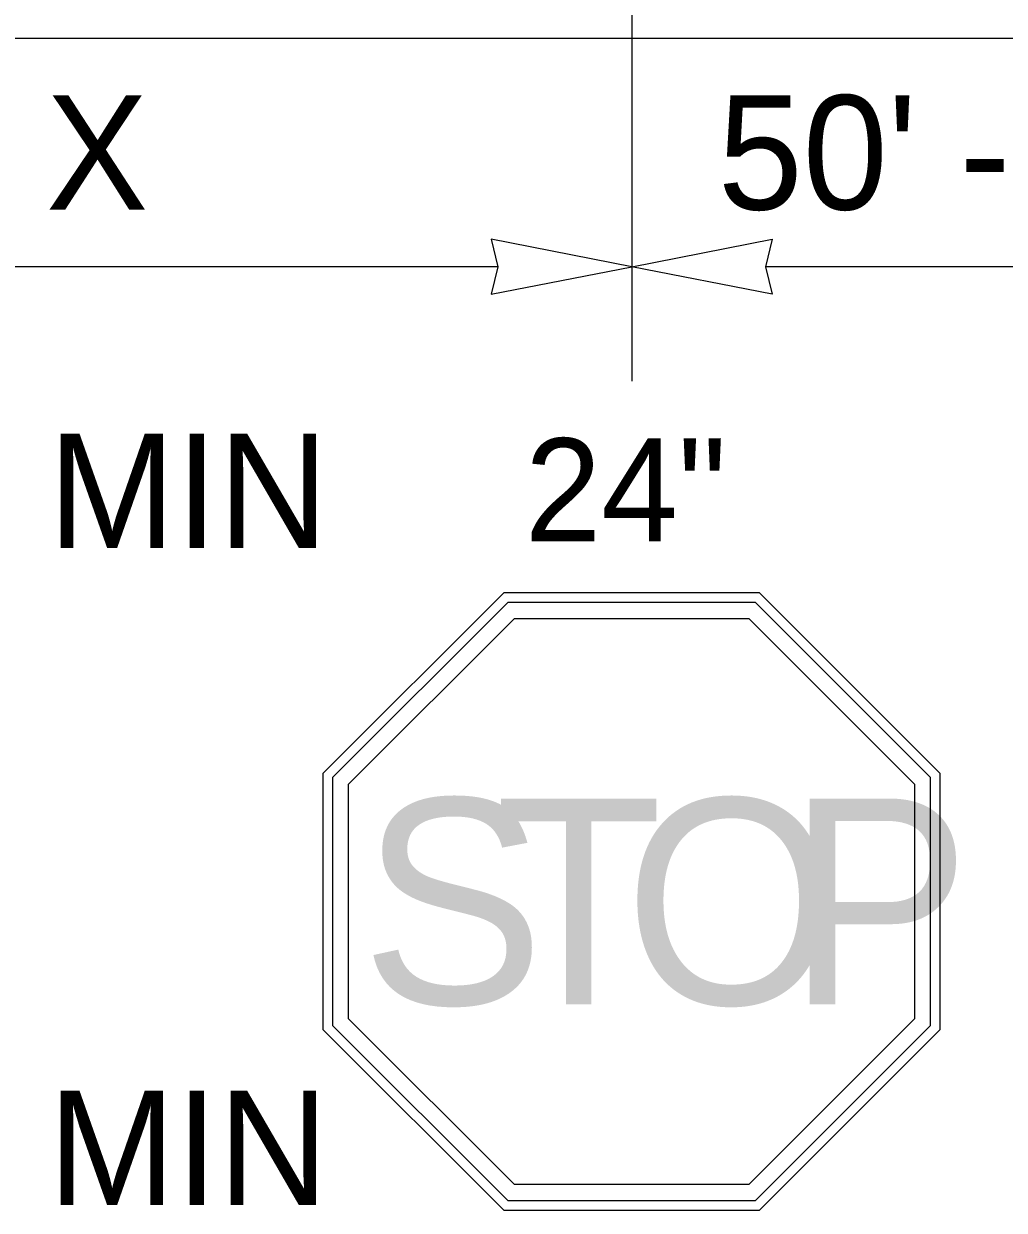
# Model space of a CAD drawing. Extents: x 99998.9 to 100095.7, y 99995 to 100010.7.
# Drawn here: x 100043.851 to 100044.537, y 100004.912 to 100005.742 of the extents above; entities that cross this region are included whole.
import ezdxf

# ---------------------------------------------------------------- set-up
doc = ezdxf.new("R2010")
doc.units = 0
for name, color, linetype in [('RD_ED_ShoulderPavedEdge', 7, 'Continuous'), ('TR_SN_ConstructionSigns', 7, 'Continuous'), ('TR_WZ_WorkZoneDetails', 7, 'Continuous'), ('TR_WZ_WorkZoneTextCurrent', 7, 'Continuous')]:
    doc.layers.add(name, color=color, linetype=linetype)

msp = doc.modelspace()

# ---------------------------------------------------------------- linework, layer by layer
at = {"layer": 'RD_ED_ShoulderPavedEdge'}
msp.add_line((100040.10755, 100005.73233), (100055.64245, 100005.73233), dxfattribs=at)
at = {"layer": 'TR_SN_ConstructionSigns'}
for p, q in [((100044.18709, 100005.34434), (100044.06056, 100005.21781)), ((100044.36603, 100005.34434), (100044.18709, 100005.34434)), ((100044.49256, 100005.21781), (100044.36603, 100005.34434)), ((100044.18989, 100005.33759), (100044.06731, 100005.21501)), ((100044.36324, 100005.33759), (100044.18989, 100005.33759)), ((100044.48581, 100005.21501), (100044.36324, 100005.33759)), ((100044.07856, 100005.21035), (100044.19455, 100005.32634)), ((100044.19455, 100005.32634), (100044.35858, 100005.32634)), ((100044.35858, 100005.32634), (100044.47456, 100005.21035)), ((100044.06056, 100005.21781), (100044.06056, 100005.03887)), ((100044.06731, 100005.21501), (100044.06731, 100005.04167)), ((100044.48581, 100005.04167), (100044.48581, 100005.21501)), ((100044.49256, 100005.03887), (100044.49256, 100005.21781)), ((100044.07856, 100005.04633), (100044.07856, 100005.21035)), ((100044.47456, 100005.21035), (100044.47456, 100005.04633)), ((100044.06731, 100005.04167), (100044.18989, 100004.91909)), ((100044.19455, 100004.93034), (100044.07856, 100005.04633)), ((100044.47456, 100005.04633), (100044.35858, 100004.93034)), ((100044.36324, 100004.91909), (100044.48581, 100005.04167)), ((100044.06056, 100005.03887), (100044.18709, 100004.91234)), ((100044.36603, 100004.91234), (100044.49256, 100005.03887)), ((100044.35858, 100004.93034), (100044.19455, 100004.93034)), ((100044.18989, 100004.91909), (100044.36324, 100004.91909)), ((100044.18709, 100004.91234), (100044.36603, 100004.91234))]:
    msp.add_line(p, q, dxfattribs=at)
at = {"layer": 'TR_WZ_WorkZoneDetails'}
for p, q in [((100044.27665, 100006.13233), (100044.27665, 100005.49233)), ((100044.18292, 100005.57233), (100043.62038, 100005.57233)), ((100044.73292, 100005.57233), (100044.37038, 100005.57233))]:
    msp.add_line(p, q, dxfattribs=at)
for points in [[(100044.27665, 100005.57233), (100044.17837, 100005.59161), (100044.18292, 100005.57233), (100044.17837, 100005.55306)], [(100044.27665, 100005.57233), (100044.37493, 100005.59161), (100044.37038, 100005.57233), (100044.37493, 100005.55306)]]:
    msp.add_lwpolyline(points, close=True, dxfattribs=at)

# ---------------------------------------------------------------- texts
at = {"layer": 'TR_SN_ConstructionSigns'}
for p in [(100043.86842, 100005.37559), (100043.86842, 100004.91597)]:
    msp.add_text('MIN', height=0.08, rotation=360, dxfattribs=at).set_placement(p)
for s, height, p in [('24"', 0.072, (100044.20188, 100005.38033)), ('S', 0.144, (100044.0872, 100005.05634)), ('T', 0.144, (100044.1808, 100005.05634)), ('O', 0.144, (100044.27152, 100005.05634)), ('P', 0.144, (100044.38528, 100005.05634))]:
    msp.add_text(s, height=height, dxfattribs=at).set_placement(p)
at = {"layer": 'TR_WZ_WorkZoneTextCurrent'}
for s, p in [('X', (100043.86693, 100005.61233)), ("50' - 300'", (100044.33687, 100005.61233))]:
    msp.add_text(s, height=0.08, rotation=360, dxfattribs=at).set_placement(p)

doc.saveas('drawing.dxf')
